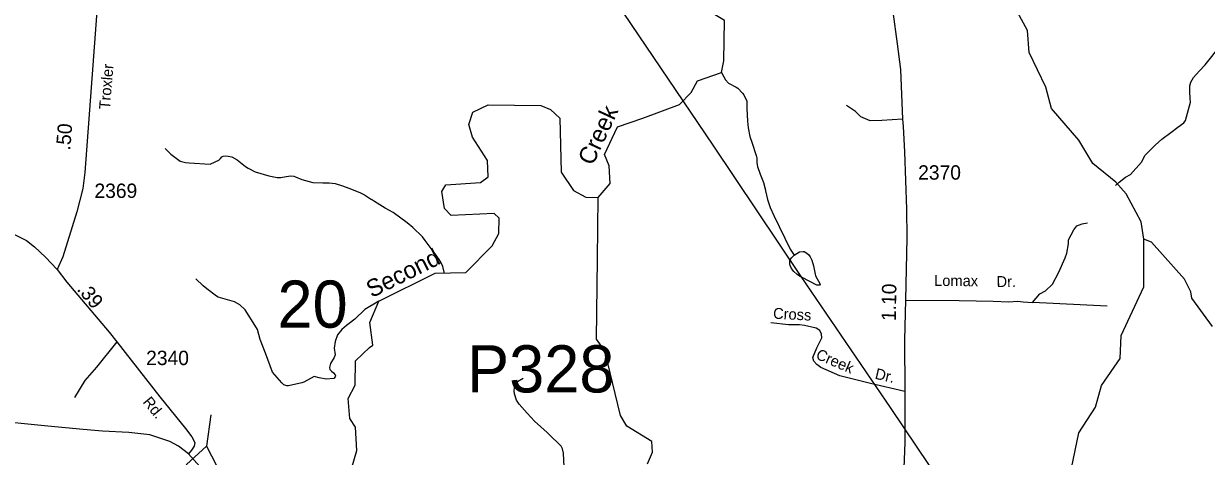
# Model space of a CAD drawing. Extents: x 1473865 to 1648260, y 639067 to 773536.
# Drawn here: x 1588081 to 1598356, y 656971 to 660733 of the extents above; entities that cross this region are included whole.
import ezdxf

# ---------------------------------------------------------------- set-up
doc = ezdxf.new("R2010")
doc.units = 0
for name, color, linetype in [('Exist Hydrographic Creek Single Shore', 7, 'Continuous'), ('Exist Hydrographic Creek Single Shore Label', 7, 'Continuous'), ('Exist Hydrographic Misc Water Feature', 7, 'Continuous'), ('Exist Road Non-System Type 51', 7, 'Continuous'), ('Exist Road Non-System Type 51 Label', 7, 'Continuous'), ('Exist Road Primary US Attributed', 7, 'Continuous'), ('Exist Road Primary US Structure Standard Bridge CELL', 7, 'Continuous'), ('Exist Road Secondary Mileage Hundredths English Label', 7, 'Continuous'), ('Exist Road Secondary Structure Pipe Number Label', 7, 'Continuous'), ('Exist Road Secondary Structure Standard Bridge Number Label', 7, 'Continuous'), ('Exist Road Secondary Type 41 Attributed', 7, 'Continuous'), ('Exist Road Secondary Type 51 Attributed', 7, 'Continuous'), ('Exist Road Secondary Type 51 Label', 7, 'Continuous'), ('Exist Road Secondary Type 51 Number Label', 7, 'Continuous'), ('Exist Utilities Electrical Transmission Line', 7, 'Continuous')]:
    doc.layers.add(name, color=color, linetype=linetype)

msp = doc.modelspace()

# ---------------------------------------------------------------- linework, layer by layer
at = {"layer": 'Exist Hydrographic Creek Single Shore'}
msp.add_line((1591085, 657917), (1591114, 657939), dxfattribs=at)
for points in [[(1597812, 658861), (1597789, 659009), (1597658, 659255), (1597568, 659355), (1597370, 659517), (1597248, 659719), (1597010, 659997), (1596962, 660181), (1596816, 660483), (1596802, 660674), (1596468, 661288), (1596397, 661545), (1596373, 661615), (1596376, 661848), (1596327, 661914), (1596336, 661996), (1596422, 662204), (1596433, 662437), (1596401, 662504), (1596412, 662730), (1596524, 663003), (1596542, 663111), (1596687, 663292)], [(1593072, 659223), (1593175, 659345), (1593168, 659497), (1593128, 659596), (1593240, 659836), (1593461, 659913), (1593778, 660030), (1593880, 660135), (1593934, 660237), (1594144, 660309), (1594164, 660409), (1594169, 660760), (1594003, 660862), (1593997, 660977), (1593848, 661088), (1593868, 661330), (1593903, 661487), (1593962, 662103), (1593915, 662347), (1593919, 662629), (1593927, 662775), (1594011, 663114)], [(1591114, 657939), (1591088, 658134), (1591168, 658322), (1591655, 658565), (1591923, 658570), (1592150, 658802), (1592210, 658909), (1592211, 659043), (1592170, 659083), (1591796, 659065), (1591738, 659125), (1591715, 659273), (1591748, 659332), (1592049, 659352), (1592117, 659403), (1592110, 659544), (1591980, 659747), (1591948, 659856), (1591983, 659964), (1592117, 660027), (1592575, 660021), (1592658, 659986), (1592739, 659912), (1592751, 659443), (1592857, 659283), (1592965, 659225), (1593072, 659223)], [(1598410, 658101), (1598230, 658347), (1598222, 658403), (1598166, 658513), (1597878, 658834), (1597812, 658861)], [(1590863, 656635), (1590977, 657023), (1590964, 657224), (1590915, 657300), (1590900, 657474), (1590960, 657591), (1590964, 657801), (1591085, 657917)]]:
    msp.add_lwpolyline(points, dxfattribs=at)
at = {"layer": 'Exist Hydrographic Misc Water Feature'}
for points in [[(1597566, 659325), (1597597, 659355), (1597653, 659398), (1597696, 659423), (1597791, 659528), (1597824, 659591), (1597911, 659678), (1597968, 659728), (1598046, 659787), (1598109, 659834), (1598160, 659871), (1598174, 659891), (1598218, 660050), (1598214, 660085), (1598213, 660141), (1598212, 660192), (1598222, 660225), (1598245, 660265), (1598292, 660319), (1598346, 660375), (1598393, 660432), (1598479, 660543), (1598535, 660597), (1598626, 660753)], [(1594144, 660309), (1594164, 660270), (1594179, 660246), (1594205, 660217), (1594271, 660182), (1594286, 660171), (1594326, 660130), (1594338, 660114), (1594363, 660059), (1594364, 659995), (1594369, 659885), (1594374, 659828), (1594389, 659753), (1594408, 659703), (1594445, 659586), (1594450, 659563), (1594450, 659522), (1594457, 659490), (1594480, 659426), (1594508, 659353), (1594527, 659287), (1594525, 659281), (1594544, 659205), (1594567, 659134), (1594598, 659064), (1594740, 658774), (1594775, 658721)], [(1589311, 659647), (1589359, 659598), (1589440, 659539), (1589488, 659526), (1589520, 659522), (1589700, 659512), (1589744, 659531), (1589776, 659547), (1589792, 659561), (1589803, 659575), (1589813, 659581), (1589833, 659584), (1589857, 659582), (1589889, 659574), (1589936, 659549), (1590008, 659492), (1590032, 659476), (1590092, 659444), (1590211, 659410), (1590283, 659397), (1590315, 659397), (1590361, 659404), (1590403, 659410), (1590427, 659407), (1590443, 659403), (1590499, 659379), (1590594, 659353), (1590680, 659348), (1590736, 659349), (1590786, 659343), (1590850, 659322), (1590906, 659302), (1591002, 659265), (1591041, 659244), (1591103, 659204)], [(1593501, 656907), (1593544, 657007), (1593537, 657100), (1593322, 657235), (1593265, 657328), (1593131, 657889), (1593057, 657989), (1593066, 658688), (1593072, 659223)], [(1591736, 658560), (1591723, 658622), (1591707, 658654), (1591690, 658682), (1591656, 658731), (1591570, 658848), (1591546, 658879), (1591461, 658962), (1591414, 659002), (1591291, 659092), (1591221, 659129), (1591128, 659186), (1591103, 659204)], [(1597185, 656868), (1597248, 657176), (1597392, 657399), (1597445, 657588), (1597606, 657822), (1597617, 658022), (1597814, 658444), (1597812, 658861)], [(1594775, 658721), (1594822, 658749), (1594854, 658753), (1594862, 658753), (1594886, 658738), (1594901, 658724), (1594915, 658705), (1594929, 658677), (1594944, 658629), (1594961, 658541), (1595000, 658468), (1594994, 658461), (1594984, 658459), (1594972, 658461), (1594843, 658525), (1594821, 658537), (1594799, 658554), (1594771, 658580), (1594752, 658606), (1594740, 658630), (1594736, 658644), (1594737, 658674), (1594751, 658698), (1594775, 658721)], [(1591168, 658322), (1591046, 658248), (1590957, 658165), (1590909, 658126), (1590885, 658110), (1590844, 658074), (1590808, 658027), (1590787, 657971), (1590778, 657911), (1590786, 657855), (1590778, 657831), (1590747, 657778), (1590739, 657744), (1590740, 657728), (1590756, 657711), (1590774, 657699), (1590788, 657679), (1590790, 657671), (1590788, 657663), (1590776, 657649), (1590708, 657643), (1590648, 657653), (1590604, 657665), (1590515, 657616), (1590499, 657610), (1590383, 657584), (1590367, 657584), (1590341, 657594), (1590325, 657610), (1590244, 657704), (1590182, 657868), (1590137, 657987), (1590112, 658073), (1590088, 658111), (1590006, 658244), (1589958, 658289), (1589912, 658314), (1589851, 658332), (1589791, 658349), (1589771, 658355), (1589755, 658363), (1589672, 658428), (1589640, 658454), (1589577, 658515)]]:
    msp.add_lwpolyline(points, dxfattribs=at)
at = {"layer": 'Exist Road Non-System Type 51'}
msp.add_line((1597495, 658277), (1596847, 658309), dxfattribs=at)
for points in [[(1595716, 659902), (1595536, 659891), (1595434, 659888), (1595354, 659924), (1595308, 659971), (1595229, 660021)], [(1596908, 658384), (1596958, 658410), (1597019, 658468), (1597073, 658574), (1597130, 658697), (1597144, 658739), (1597159, 658819), (1597157, 658855), (1597204, 658941), (1597230, 658976), (1597278, 658994), (1597324, 659002)], [(1595743, 658329), (1596209, 658326), (1596503, 658321), (1596641, 658316), (1596719, 658320), (1596764, 658314), (1596844, 658309), (1596908, 658384)], [(1595735, 657536), (1595438, 657604), (1595173, 657672), (1595007, 657743), (1594973, 657770), (1594945, 657800), (1594938, 657832), (1594972, 657914), (1595015, 658001), (1595011, 658035), (1594998, 658065), (1594966, 658086), (1594866, 658110), (1594820, 658115), (1594726, 658115), (1594572, 658132)], [(1588890, 657966), (1588713, 657746), (1588613, 657632), (1588523, 657483)], [(1592629, 657178), (1592519, 657277), (1592454, 657346), (1592385, 657425), (1592363, 657459), (1592344, 657514), (1592342, 657541), (1592346, 657570), (1592352, 657594), (1592372, 657621), (1592421, 657651)]]:
    msp.add_lwpolyline(points, dxfattribs=at)
at = {"layer": 'Exist Road Primary US Attributed'}
for points in [[(1589513, 656992), (1589427, 657061), (1589350, 657101), (1589178, 657159), (1588995, 657180), (1588765, 657190), (1588599, 657204), (1588292, 657233), (1587769, 657285)], [(1589740, 656702), (1589611, 656882), (1589513, 656992)]]:
    msp.add_lwpolyline(points, dxfattribs=at)
at = {"layer": 'Exist Road Primary US Structure Standard Bridge CELL'}
msp.add_line((1589707, 657332), (1589669, 657060), dxfattribs=at)
msp.add_lwpolyline([(1589669, 657060), (1589926, 656562), (1589752, 656402), (1589495, 656900)], close=True, dxfattribs=at)
at = {"layer": 'Exist Road Secondary Type 41 Attributed'}
msp.add_lwpolyline([(1592777, 656880), (1592771, 656998), (1592761, 657036), (1592751, 657059), (1592728, 657084), (1592665, 657145), (1592629, 657178)], dxfattribs=at)
at = {"layer": 'Exist Road Secondary Type 51 Attributed'}
for points in [[(1595595, 661224), (1595632, 660837), (1595671, 660557), (1595698, 660335), (1595716, 659902), (1595723, 659838), (1595734, 659618), (1595751, 659121), (1595754, 658870), (1595743, 658329), (1595733, 657984), (1595735, 657536), (1595737, 657091), (1595717, 656573), (1595708, 656316), (1595692, 656108), (1595669, 655387)], [(1588722, 660916), (1588612, 659440), (1588595, 659300), (1588544, 659098), (1588420, 658706), (1588373, 658595)], [(1586316, 658996), (1586337, 658989), (1586382, 658964), (1586426, 658963), (1586484, 658979), (1586688, 659038), (1586833, 659097), (1586922, 659134), (1586989, 659151), (1587046, 659156), (1587090, 659164), (1587141, 659166), (1587257, 659144), (1587613, 659047), (1587769, 658994), (1587919, 658944), (1588020, 658892), (1588105, 658849), (1588174, 658794), (1588270, 658702), (1588373, 658595)], [(1588373, 658595), (1588455, 658485), (1588824, 658050), (1588890, 657966), (1589264, 657488), (1589488, 657215), (1589543, 657142), (1589568, 657091), (1589561, 657060), (1589539, 657026), (1589513, 656992)]]:
    msp.add_lwpolyline(points, dxfattribs=at)
at = {"layer": 'Exist Utilities Electrical Transmission Line'}
msp.add_lwpolyline([(1598462, 653168), (1597941, 653929), (1597429, 654698), (1596915, 655462), (1596393, 656229), (1596391, 656237), (1595617, 657387), (1594835, 658535), (1594071, 659677), (1593294, 660823)], dxfattribs=at)

# ---------------------------------------------------------------- texts
at = {"layer": 'Exist Hydrographic Creek Single Shore Label'}
for s, rotation, p in [('Creek', 65.0486, (1593025, 659492)), ('Second', 26.5071, (1591105, 658346))]:
    msp.add_text(s, height=150, rotation=rotation, dxfattribs=at).set_placement(p)
at = {"layer": 'Exist Road Non-System Type 51 Label'}
for s, rotation, p in [('Lomax', 359.5741, (1595991, 658453)), ('Dr.', 0.7513, (1596534, 658443)), ('Cross', 356.9132, (1594590, 658169)), ('Creek', 336.7225, (1594956, 657823)), ('Dr.', 347.039, (1595471, 657647))]:
    msp.add_text(s, height=95, rotation=rotation, dxfattribs=at).set_placement(p)
at = {"layer": 'Exist Road Secondary Mileage Hundredths English Label'}
for s, rotation, p in [('.50', 85.3284, (1588485, 659629)), ('.39', 309.8587, (1588538, 658421)), ('1.10', 89.0277, (1595658, 658147))]:
    msp.add_text(s, height=125, rotation=rotation, dxfattribs=at).set_placement(p)
at = {"layer": 'Exist Road Secondary Structure Pipe Number Label'}
msp.add_text('P328', height=410.1, dxfattribs=at).set_placement((1591933, 657527))
at = {"layer": 'Exist Road Secondary Structure Standard Bridge Number Label'}
msp.add_text('20', height=410.1, dxfattribs=at).set_placement((1590286, 658090))
at = {"layer": 'Exist Road Secondary Type 51 Label'}
for s, rotation, p in [('Troxler', 85.3285, (1588830, 659985)), ('Rd.', 309.3204, (1589111, 657442))]:
    msp.add_text(s, height=95, rotation=rotation, dxfattribs=at).set_placement(p)
at = {"layer": 'Exist Road Secondary Type 51 Number Label'}
for s, p in [('2370', (1595852, 659377)), ('2369', (1588696, 659218)), ('2340', (1589145, 657765))]:
    msp.add_text(s, height=125, dxfattribs=at).set_placement(p)

doc.saveas('drawing.dxf')
